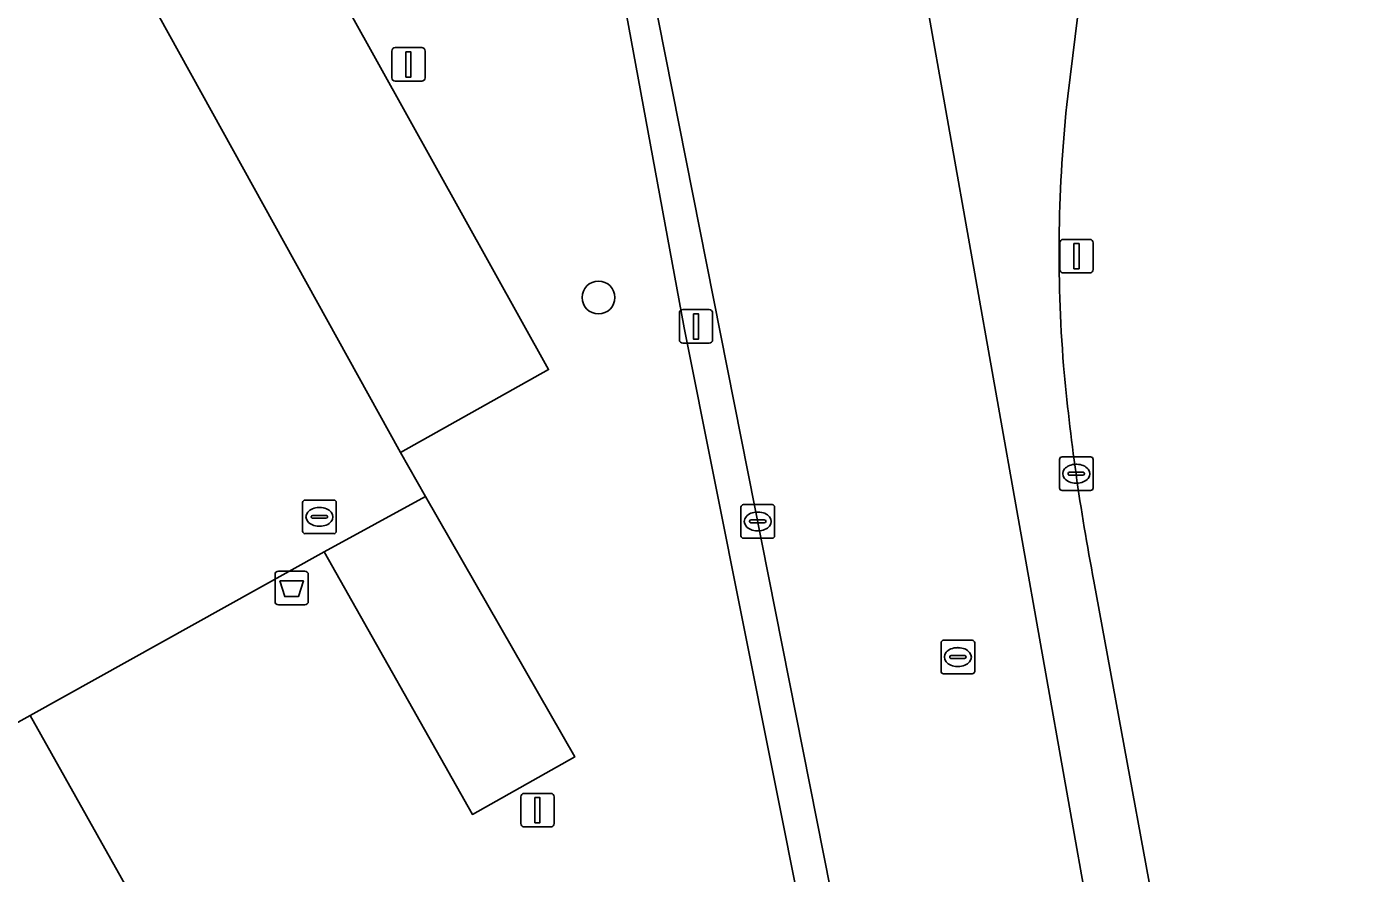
# Model space of a CAD drawing. Extents: x 156412 to 157779, y 382335 to 383768.
# Drawn here: x 157595.27 to 157634.56, y 382887.82 to 382913.05 of the extents above; entities that cross this region are included whole.
import ezdxf

# ---------------------------------------------------------------- set-up
doc = ezdxf.new("R2010")
doc.units = 0
for name, color, linetype in [('IMGEO_Afvalbak', 7, 'Continuous'), ('IMGEO_Boom', 7, 'Continuous'), ('IMGEO_Fietspad_gesloten', 7, 'Continuous'), ('IMGEO_Groenvoorziening', 7, 'Continuous'), ('IMGEO_Hek', 7, 'Continuous'), ('IMGEO_Kolk', 7, 'Continuous'), ('IMGEO_Lichtmast', 7, 'Continuous'), ('IMGEO_Parkeervlak_gesloten', 7, 'Continuous'), ('IMGEO_Rijbaan_lokaal_gesloten', 7, 'Continuous'), ('IMGEO_Rioolput', 7, 'Continuous'), ('IMGEO_Verkeersbordpaal', 7, 'Continuous'), ('IMGEO_Voetpad_open', 7, 'Continuous')]:
    doc.layers.add(name, color=color, linetype=linetype)

msp = doc.modelspace()

# ---------------------------------------------------------------- linework, layer by layer
at = {"layer": 'IMGEO_Afvalbak'}
for p, q in [((157602.768, 382896.827), (157603.558, 382896.827)), ((157603.558, 382896.827), (157602.768, 382896.827)), ((157602.668, 382895.927), (157602.668, 382896.727)), ((157602.668, 382896.727), (157602.668, 382895.927)), ((157603.658, 382896.727), (157603.658, 382895.927)), ((157603.658, 382895.927), (157603.658, 382896.727)), ((157603.558, 382895.827), (157602.768, 382895.827)), ((157602.768, 382895.827), (157603.558, 382895.827))]:
    msp.add_line(p, q, dxfattribs=at)
msp.add_lwpolyline([(157602.811, 382896.541), (157603.515, 382896.541), (157603.366, 382896.071), (157602.96, 382896.071), (157602.811, 382896.541)], dxfattribs=at)
for centre, start, end in [((157602.768, 382896.727), 90, 180), ((157602.768, 382896.727), 90, 180), ((157603.558, 382896.727), 0, 90), ((157603.558, 382896.727), 360, 90), ((157602.768, 382895.927), 180, 270), ((157602.768, 382895.927), 180, 270), ((157603.558, 382895.927), 270, 0), ((157603.558, 382895.927), 270, 0)]:
    msp.add_arc(centre, 0.1, start, end, dxfattribs=at)
at = {"layer": 'IMGEO_Boom'}
msp.add_circle((157612.296, 382904.978), 0.489, dxfattribs=at)
at = {"layer": 'IMGEO_Fietspad_gesloten'}
for points in [[(157622.013, 382914.085), (157627.639, 382882.304), (157628.997, 382882.548), (157629.584, 382882.653), (157627.039, 382896.533)], [(157626.261, 382910.972), (157626.628, 382913.969), (157626.383, 382914.007)]]:
    msp.add_lwpolyline(points, dxfattribs=at)
for centre, radius, start, end in [((157668.484, 382906.316), 42.479, 173.7077, 184.5506), ((157690.001, 382908.639), 64.115, 185.09396, 190.88347)]:
    msp.add_arc(centre, radius, start, end, dxfattribs=at)
at = {"layer": 'IMGEO_Groenvoorziening'}
for points in [[(157568.245, 382859.372), (157618.384, 382886.317), (157614.85, 382904.08), (157610.333, 382928.61), (157606.332, 382928.112), (157601.062, 382961.197), (157600.66, 382962.615), (157599.881, 382964.09), (157597.912, 382966.404), (157597.092, 382967.123), (157596.338, 382967.643), (157595.504, 382968.091), (157594.031, 382968.609)], [(157582.905, 382953.019), (157610.812, 382902.831), (157606.407, 382900.363), (157607.147, 382899.05), (157611.59, 382891.297), (157608.543, 382889.583), (157604.136, 382897.408), (157595.378, 382892.532), (157599.778, 382884.695), (157582.316, 382874.986)], [(157626.383, 382914.007), (157626.628, 382913.969), (157626.261, 382910.972)], [(157627.039, 382896.533), (157629.584, 382882.653), (157639.33, 382829.299)]]:
    msp.add_lwpolyline(points, dxfattribs=at)
for centre, radius, start, end in [((157668.484, 382906.316), 42.479, 173.7077, 184.5506), ((157690.001, 382908.639), 64.115, 185.09396, 190.88347)]:
    msp.add_arc(centre, radius, start, end, dxfattribs=at)
at = {"layer": 'IMGEO_Hek'}
msp.add_lwpolyline([(157610.333, 382928.61), (157614.85, 382904.08), (157618.384, 382886.317)], dxfattribs=at)
at = {"layer": 'IMGEO_Kolk'}
for p, q in [((157626.016, 382899.305), (157626.016, 382900.157)), ((157626.091, 382900.231), (157626.943, 382900.231)), ((157626.504, 382900.011), (157626.529, 382900.011)), ((157627.017, 382900.157), (157627.017, 382899.305)), ((157626.275, 382899.725), (157626.275, 382899.737)), ((157626.713, 382899.688), (157626.315, 382899.688)), ((157626.318, 382899.774), (157626.716, 382899.774)), ((157626.759, 382899.737), (157626.759, 382899.725)), ((157626.943, 382899.231), (157626.091, 382899.231)), ((157626.527, 382899.451), (157626.502, 382899.451)), ((157616.61, 382898.81), (157617.462, 382898.81)), ((157616.535, 382897.884), (157616.535, 382898.736)), ((157617.023, 382898.59), (157617.048, 382898.59)), ((157617.536, 382898.736), (157617.536, 382897.884)), ((157616.794, 382898.304), (157616.794, 382898.316)), ((157617.232, 382898.267), (157616.834, 382898.267)), ((157616.837, 382898.353), (157617.235, 382898.353)), ((157617.046, 382898.03), (157617.021, 382898.03)), ((157617.278, 382898.316), (157617.278, 382898.304)), ((157617.462, 382897.81), (157616.61, 382897.81))]:
    msp.add_line(p, q, dxfattribs=at)
for points in [[(157626.016, 382899.305), (157626.016, 382900.157)], [(157626.091, 382900.231), (157626.943, 382900.231)], [(157627.017, 382900.157), (157627.017, 382899.305)], [(157626.943, 382899.231), (157626.091, 382899.231)], [(157616.61, 382898.81), (157617.462, 382898.81)], [(157616.535, 382897.884), (157616.535, 382898.736)], [(157617.536, 382898.736), (157617.536, 382897.884)], [(157617.462, 382897.81), (157616.61, 382897.81)]]:
    msp.add_lwpolyline(points, dxfattribs=at)
for centre, radius, start, end in [((157626.093, 382900.155), 0.0765, 91.552, 178.448), ((157626.093, 382900.155), 0.0765, 91.552, 178.448), ((157626.941, 382900.155), 0.0765, 1.552, 88.448), ((157626.941, 382900.155), 0.0765, 1.552, 88.448), ((157626.315, 382899.734), 0.0403, 85.8775, 175.7526), ((157626.312, 382899.724), 0.0366, 178.938, 274.7102), ((157626.716, 382899.731), 0.043, 264.8664, 352.4533), ((157626.72, 382899.736), 0.0386, 1.7309, 96.639), ((157626.093, 382899.307), 0.0765, 181.552, 268.448), ((157626.093, 382899.307), 0.0765, 181.552, 268.448), ((157626.941, 382899.307), 0.0765, 271.552, 358.448), ((157626.941, 382899.307), 0.0765, 271.552, 358.448), ((157616.612, 382898.734), 0.0765, 91.552, 178.448), ((157616.612, 382898.734), 0.0765, 91.552, 178.448), ((157617.46, 382898.734), 0.0765, 1.552, 88.448), ((157617.46, 382898.734), 0.0765, 1.552, 88.448), ((157616.834, 382898.313), 0.0403, 85.8775, 175.7526), ((157616.831, 382898.303), 0.0366, 178.938, 274.7102), ((157617.235, 382898.31), 0.043, 264.8664, 352.4533), ((157617.239, 382898.315), 0.0386, 1.7309, 96.639), ((157616.612, 382897.886), 0.0765, 181.552, 268.448), ((157616.612, 382897.886), 0.0765, 181.552, 268.448), ((157617.46, 382897.886), 0.0765, 271.552, 358.448), ((157617.46, 382897.886), 0.0765, 271.552, 358.448)]:
    msp.add_arc(centre, radius, start, end, dxfattribs=at)
for centre, major_axis, ratio, start_param, end_param in [((157626.503, 382899.731), (-0.387, 0.002), 0.722429, 4.712389, 7.853982), ((157626.528, 382899.731), (-0.39, 0.002), 0.717154, 1.570796, 4.712389), ((157617.022, 382898.31), (-0.387, 0.002), 0.722429, 4.712389, 7.853982), ((157617.047, 382898.31), (-0.39, 0.002), 0.717154, 1.570796, 4.712389)]:
    msp.add_ellipse(centre, major_axis=major_axis, ratio=ratio, start_param=start_param, end_param=end_param, dxfattribs=at)
at = {"layer": 'IMGEO_Lichtmast'}
for p, q in [((157606.143, 382911.519), (157606.143, 382912.319)), ((157606.143, 382912.319), (157606.143, 382911.519)), ((157606.243, 382912.419), (157607.033, 382912.419)), ((157607.033, 382912.419), (157606.243, 382912.419)), ((157607.133, 382912.319), (157607.133, 382911.519)), ((157607.133, 382911.519), (157607.133, 382912.319)), ((157607.033, 382911.419), (157606.243, 382911.419)), ((157606.243, 382911.419), (157607.033, 382911.419)), ((157614.703, 382903.717), (157614.703, 382904.517)), ((157614.703, 382904.517), (157614.703, 382903.717)), ((157614.803, 382904.617), (157615.593, 382904.617)), ((157615.593, 382904.617), (157614.803, 382904.617)), ((157615.693, 382904.517), (157615.693, 382903.717)), ((157615.693, 382903.717), (157615.693, 382904.517)), ((157615.593, 382903.617), (157614.803, 382903.617)), ((157614.803, 382903.617), (157615.593, 382903.617))]:
    msp.add_line(p, q, dxfattribs=at)
for points in [[(157606.563, 382912.294), (157606.713, 382912.294), (157606.713, 382911.544), (157606.563, 382911.544), (157606.563, 382912.294)], [(157615.123, 382904.492), (157615.273, 382904.492), (157615.273, 382903.742), (157615.123, 382903.742), (157615.123, 382904.492)]]:
    msp.add_lwpolyline(points, dxfattribs=at)
for centre, start, end in [((157606.243, 382912.319), 90, 180), ((157606.243, 382912.319), 90, 180), ((157607.033, 382912.319), 0, 90), ((157607.033, 382912.319), 360, 90), ((157606.243, 382911.519), 180, 270), ((157606.243, 382911.519), 180, 270), ((157607.033, 382911.519), 270, 0), ((157607.033, 382911.519), 270, 0), ((157614.803, 382904.517), 90, 180), ((157614.803, 382904.517), 90, 180), ((157615.593, 382904.517), 0, 90), ((157615.593, 382904.517), 360, 90), ((157614.803, 382903.717), 180, 270), ((157614.803, 382903.717), 180, 270), ((157615.593, 382903.717), 270, 0), ((157615.593, 382903.717), 270, 0)]:
    msp.add_arc(centre, 0.1, start, end, dxfattribs=at)
at = {"layer": 'IMGEO_Parkeervlak_gesloten'}
for points in [[(157582.905, 382953.019), (157579.004, 382950.828), (157578.494, 382950.524), (157581.244, 382945.658), (157587.331, 382934.82), (157606.407, 382900.363), (157610.812, 382902.831)], [(157607.147, 382899.05), (157604.136, 382897.408), (157608.543, 382889.583), (157611.59, 382891.297)], [(157599.778, 382884.695), (157595.378, 382892.532), (157577.95, 382882.831), (157582.316, 382874.986)]]:
    msp.add_lwpolyline(points, close=True, dxfattribs=at)
at = {"layer": 'IMGEO_Rijbaan_lokaal_gesloten'}
for points in [[(157628.242, 382879.01), (157628.014, 382880.348), (157627.639, 382882.304), (157622.013, 382914.085), (157619.798, 382926.432), (157619.005, 382931.103), (157618.08, 382936.546), (157617.31, 382941.719), (157617.265, 382942.02), (157613.822, 382941.471), (157616.065, 382927.391)], [(157465.195, 382905.512), (157500.551, 382842.065), (157501.516, 382840.284), (157548.198, 382866.27), (157549.242, 382866.851), (157574.322, 382880.811), (157577.95, 382882.831), (157595.378, 382892.532), (157604.136, 382897.408), (157607.147, 382899.05), (157606.407, 382900.363), (157587.331, 382934.82)], [(157615.112, 382927.218), (157614.788, 382929.252), (157611.302, 382928.695), (157611.326, 382928.545), (157613.47, 382916.334), (157620.027, 382883.195), (157620.461, 382880.952), (157621.8, 382881.137), (157622.451, 382877.451), (157645.473, 382750), (157646.168, 382746.159), (157650.268, 382723.49)]]:
    msp.add_lwpolyline(points, dxfattribs=at)
at = {"layer": 'IMGEO_Rioolput'}
for p, q in [((157603.489, 382898.02), (157603.489, 382898.872)), ((157603.564, 382898.946), (157604.416, 382898.946)), ((157604.49, 382898.872), (157604.49, 382898.02)), ((157603.748, 382898.44), (157603.748, 382898.452)), ((157604.186, 382898.403), (157603.788, 382898.403)), ((157603.791, 382898.489), (157604.189, 382898.489)), ((157603.977, 382898.726), (157604.002, 382898.726)), ((157604.232, 382898.452), (157604.232, 382898.44)), ((157604, 382898.166), (157603.975, 382898.166)), ((157604.416, 382897.946), (157603.564, 382897.946)), ((157622.491, 382893.845), (157622.491, 382894.697)), ((157622.566, 382894.771), (157623.418, 382894.771)), ((157622.979, 382894.551), (157623.004, 382894.551)), ((157623.492, 382894.697), (157623.492, 382893.845)), ((157622.75, 382894.265), (157622.75, 382894.277)), ((157623.188, 382894.228), (157622.79, 382894.228)), ((157622.793, 382894.314), (157623.191, 382894.314)), ((157623.234, 382894.277), (157623.234, 382894.265)), ((157623.418, 382893.771), (157622.566, 382893.771)), ((157623.002, 382893.991), (157622.977, 382893.991))]:
    msp.add_line(p, q, dxfattribs=at)
for points in [[(157603.489, 382898.02), (157603.489, 382898.872)], [(157603.564, 382898.946), (157604.416, 382898.946)], [(157604.49, 382898.872), (157604.49, 382898.02)], [(157604.416, 382897.946), (157603.564, 382897.946)], [(157622.491, 382893.845), (157622.491, 382894.697)], [(157622.566, 382894.771), (157623.418, 382894.771)], [(157623.492, 382894.697), (157623.492, 382893.845)], [(157623.418, 382893.771), (157622.566, 382893.771)]]:
    msp.add_lwpolyline(points, dxfattribs=at)
for centre, radius, start, end in [((157603.566, 382898.87), 0.0765, 91.552, 178.448), ((157603.566, 382898.87), 0.0765, 91.552, 178.448), ((157604.414, 382898.87), 0.0765, 1.552, 88.448), ((157604.414, 382898.87), 0.0765, 1.552, 88.448), ((157603.788, 382898.449), 0.0403, 85.8775, 175.7526), ((157603.785, 382898.439), 0.0366, 178.938, 274.7102), ((157604.189, 382898.446), 0.043, 264.8664, 352.4533), ((157604.193, 382898.451), 0.0386, 1.7309, 96.639), ((157603.566, 382898.022), 0.0765, 181.552, 268.448), ((157603.566, 382898.022), 0.0765, 181.552, 268.448), ((157604.414, 382898.022), 0.0765, 271.552, 358.448), ((157604.414, 382898.022), 0.0765, 271.552, 358.448), ((157622.568, 382894.695), 0.0765, 91.552, 178.448), ((157622.568, 382894.695), 0.0765, 91.552, 178.448), ((157623.416, 382894.695), 0.0765, 1.552, 88.448), ((157623.416, 382894.695), 0.0765, 1.552, 88.448), ((157622.79, 382894.274), 0.0403, 85.8775, 175.7526), ((157622.787, 382894.264), 0.0366, 178.938, 274.7102), ((157623.191, 382894.271), 0.043, 264.8664, 352.4533), ((157623.195, 382894.276), 0.0386, 1.7309, 96.639), ((157622.568, 382893.847), 0.0765, 181.552, 268.448), ((157622.568, 382893.847), 0.0765, 181.552, 268.448), ((157623.416, 382893.847), 0.0765, 271.552, 358.448), ((157623.416, 382893.847), 0.0765, 271.552, 358.448)]:
    msp.add_arc(centre, radius, start, end, dxfattribs=at)
for centre, major_axis, ratio, start_param, end_param in [((157603.976, 382898.446), (-0.387, 0.002), 0.722429, 4.712389, 7.853982), ((157604.001, 382898.446), (-0.39, 0.002), 0.717154, 1.570796, 4.712389), ((157622.978, 382894.271), (-0.387, 0.002), 0.722429, 4.712389, 7.853982), ((157623.003, 382894.271), (-0.39, 0.002), 0.717154, 1.570796, 4.712389)]:
    msp.add_ellipse(centre, major_axis=major_axis, ratio=ratio, start_param=start_param, end_param=end_param, dxfattribs=at)
at = {"layer": 'IMGEO_Verkeersbordpaal'}
for p, q in [((157626.127, 382906.71), (157626.917, 382906.71)), ((157626.917, 382906.71), (157626.127, 382906.71)), ((157626.027, 382905.81), (157626.027, 382906.61)), ((157626.027, 382906.61), (157626.027, 382905.81)), ((157627.017, 382906.61), (157627.017, 382905.81)), ((157627.017, 382905.81), (157627.017, 382906.61)), ((157626.917, 382905.71), (157626.127, 382905.71)), ((157626.127, 382905.71), (157626.917, 382905.71)), ((157610.084, 382890.212), (157610.874, 382890.212)), ((157610.874, 382890.212), (157610.084, 382890.212)), ((157609.984, 382889.312), (157609.984, 382890.112)), ((157609.984, 382890.112), (157609.984, 382889.312)), ((157610.974, 382890.112), (157610.974, 382889.312)), ((157610.974, 382889.312), (157610.974, 382890.112)), ((157610.874, 382889.212), (157610.084, 382889.212)), ((157610.084, 382889.212), (157610.874, 382889.212))]:
    msp.add_line(p, q, dxfattribs=at)
for points in [[(157626.447, 382906.585), (157626.597, 382906.585), (157626.597, 382905.835), (157626.447, 382905.835), (157626.447, 382906.585)], [(157610.404, 382890.087), (157610.554, 382890.087), (157610.554, 382889.337), (157610.404, 382889.337), (157610.404, 382890.087)]]:
    msp.add_lwpolyline(points, dxfattribs=at)
for centre, start, end in [((157626.127, 382906.61), 90, 180), ((157626.127, 382906.61), 90, 180), ((157626.917, 382906.61), 0, 90), ((157626.917, 382906.61), 360, 90), ((157626.127, 382905.81), 180, 270), ((157626.127, 382905.81), 180, 270), ((157626.917, 382905.81), 270, 0), ((157626.917, 382905.81), 270, 0), ((157610.084, 382890.112), 90, 180), ((157610.084, 382890.112), 90, 180), ((157610.874, 382890.112), 0, 90), ((157610.874, 382890.112), 360, 90), ((157610.084, 382889.312), 180, 270), ((157610.084, 382889.312), 180, 270), ((157610.874, 382889.312), 270, 0), ((157610.874, 382889.312), 270, 0)]:
    msp.add_arc(centre, 0.1, start, end, dxfattribs=at)
at = {"layer": 'IMGEO_Voetpad_open'}
msp.add_lwpolyline([(157620.027, 382883.195), (157613.47, 382916.334), (157611.326, 382928.545), (157611.302, 382928.695), (157611.296, 382928.73), (157610.333, 382928.61), (157614.85, 382904.08), (157618.384, 382886.317)], dxfattribs=at)

doc.saveas('drawing.dxf')
